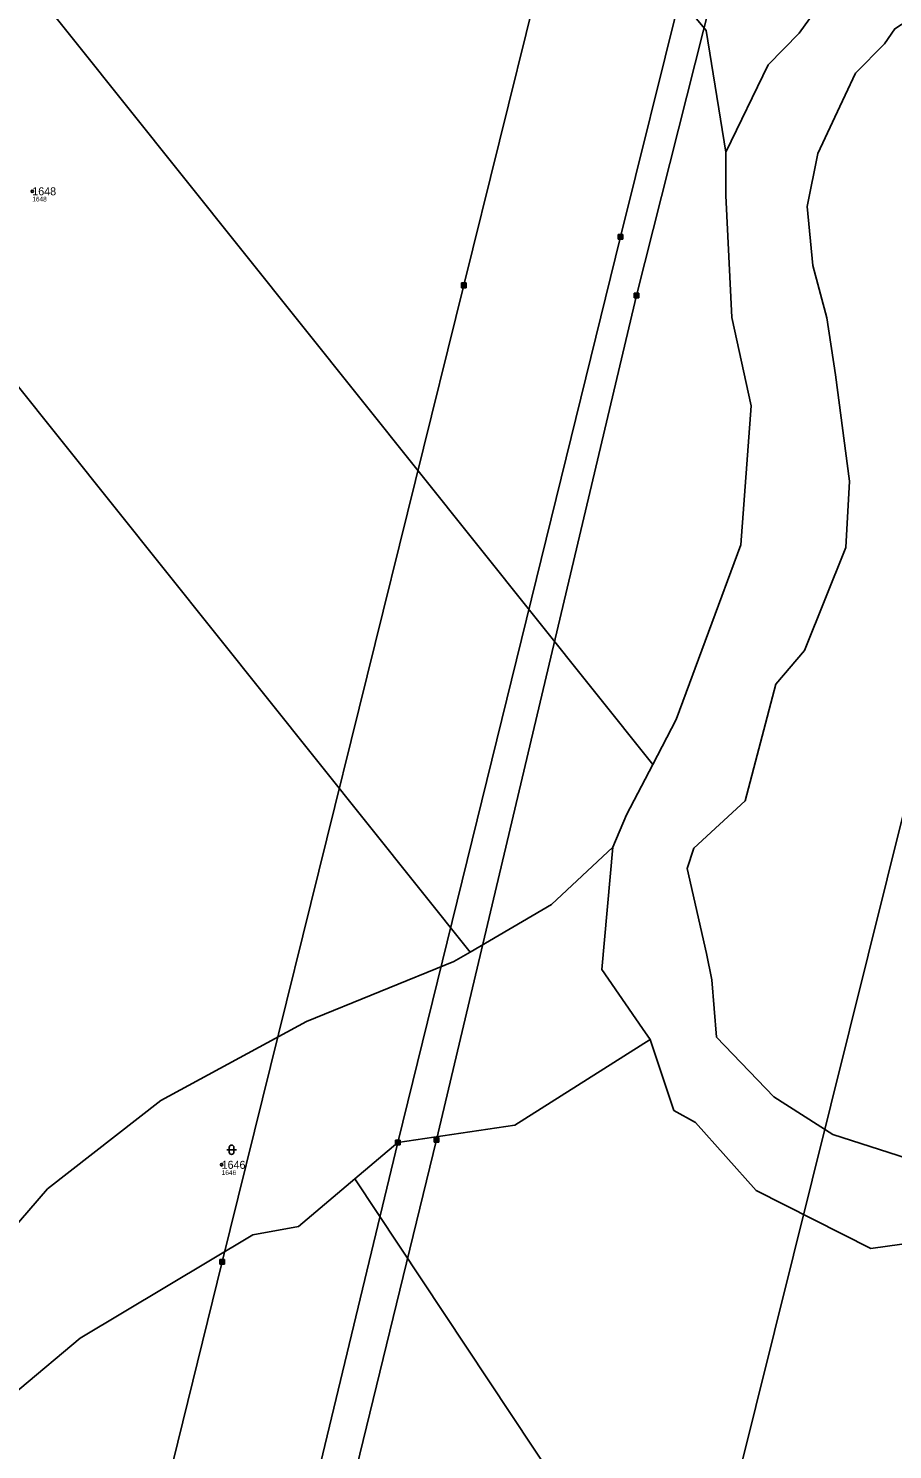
# Model space of a CAD drawing. Extents: x -770088 to -765625, y -1057899 to -1053934.
# Drawn here: x -769220.6 to -769037, y -1055799.7 to -1055497.8 of the extents above; entities that cross this region are included whole.
import ezdxf

# ---------------------------------------------------------------- set-up
doc = ezdxf.new("R2010")
doc.units = 0
for name, color, linetype in [('Definiční body', 7, 'Continuous'), ('Hranice parcel', 7, 'Continuous'), ('Parcelní čísla', 7, 'Continuous'), ('Polygon parcely', 7, 'Continuous'), ('Poz předměty', 7, 'Continuous'), ('Značky kultur', 7, 'Continuous')]:
    doc.layers.add(name, color=color, linetype=linetype)

msp = doc.modelspace()

# ---------------------------------------------------------------- linework, layer by layer
at = {"layer": 'Definiční body'}
for centre in [(-769219.75, -1055532.41), (-769179.52, -1055739.2)]:
    msp.add_circle(centre, 0.25, dxfattribs=at)
at = {"layer": 'Hranice parcel'}
for points in [[(-769087.9, -1055654.13), (-769199.99, -1055513.91), (-769312.07, -1055373.73)], [(-769126.73, -1055694.01), (-769245.82, -1055545.06), (-769364.9, -1055396.1)], [(-769072.42, -1055524.1), (-769076.62, -1055498.28), (-769090.6, -1055481.36), (-769114.56, -1055454.49), (-769134.24, -1055439.81), (-769164.01, -1055421.67)], [(-769072.42, -1055524.1), (-769063.43, -1055505.51), (-769056.8, -1055498.82), (-769053.74, -1055494.5), (-769044.28, -1055490.41), (-769038.37, -1055485.43)], [(-769033.8, -1055737.86), (-769049.67, -1055732.75), (-769062.2, -1055724.76), (-769074.38, -1055712.1), (-769075.36, -1055699.88), (-769076.48, -1055694.32), (-769080.64, -1055676.27), (-769079.19, -1055671.93), (-769068.33, -1055661.89), (-769061.79, -1055637.07), (-769055.71, -1055629.94), (-769046.92, -1055608.07), (-769046.13, -1055593.98), (-769049.13, -1055571.38), (-769050.97, -1055559.28), (-769053.91, -1055548.19), (-769055.13, -1055535.65), (-769052.83, -1055524.4), (-769048.18, -1055514.39), (-769047.06, -1055512.01), (-769044.85, -1055507.34), (-769038.69, -1055501.05), (-769036.53, -1055497.89)], [(-769087.9, -1055654.13), (-769082.93, -1055644.6), (-769069.24, -1055607.49), (-769066.99, -1055577.98), (-769071.13, -1055559.24), (-769072.43, -1055533.3), (-769072.42, -1055524.1)], [(-769096.43, -1055671.72), (-769093.52, -1055664.87), (-769087.9, -1055654.13)], [(-769096.43, -1055671.72), (-769109.46, -1055683.87), (-769126.73, -1055694.01)], [(-769088.45, -1055712.56), (-769090.08, -1055710.25), (-769098.74, -1055697.73), (-769096.43, -1055671.72)], [(-769126.73, -1055694.01), (-769130.16, -1055696.03), (-769161.46, -1055708.78), (-769192.45, -1055725.54), (-769216.51, -1055744.27), (-769238.19, -1055769.34), (-769246.18, -1055775.62)], [(-769088.45, -1055712.56), (-769117.2, -1055730.74), (-769142.07, -1055734.45), (-769151.2, -1055742.18)], [(-769005.59, -1055751.92), (-769041.59, -1055756.97), (-769065.99, -1055744.63), (-769078.87, -1055730.19), (-769083.48, -1055727.64), (-769088.45, -1055712.56)], [(-769151.2, -1055742.18), (-769163.18, -1055752.33), (-769172.92, -1055754.09), (-769209.55, -1055776.02), (-769235.31, -1055797.57), (-769242.96, -1055795), (-769254.9, -1055782.48), (-769246.18, -1055775.62)], [(-769037.43, -1055913.73), (-769094.32, -1055827.96), (-769151.2, -1055742.18)]]:
    msp.add_lwpolyline(points, dxfattribs=at)
at = {"layer": 'Polygon parcely'}
for points in [[(-769072.42, -1055524.1), (-769076.62, -1055498.28), (-769090.6, -1055481.36), (-769114.56, -1055454.49), (-769134.24, -1055439.81), (-769164.01, -1055421.67), (-769175.35, -1055399.36), (-769209.36, -1055332.47), (-769225.11, -1055338.3), (-769257.42, -1055350.08), (-769271.34, -1055355.68), (-769275.91, -1055357.46), (-769280.4, -1055359.43), (-769304.26, -1055370.47), (-769309.25, -1055372.65), (-769312.07, -1055373.73), (-769199.99, -1055513.91), (-769087.9, -1055654.13), (-769082.93, -1055644.6), (-769069.24, -1055607.49), (-769066.99, -1055577.98), (-769071.13, -1055559.24), (-769072.43, -1055533.3)], [(-769093.52, -1055664.87), (-769087.9, -1055654.13), (-769199.99, -1055513.91), (-769312.07, -1055373.73), (-769314.32, -1055374.6), (-769341.21, -1055384.26), (-769354.49, -1055389.99), (-769364.9, -1055396.1), (-769245.82, -1055545.06), (-769126.73, -1055694.01), (-769109.46, -1055683.87), (-769096.43, -1055671.72)], [(-769364.9, -1055396.1), (-769367, -1055397.33), (-769378.47, -1055406.13), (-769390.1, -1055415.59), (-769419.56, -1055441.23), (-769427.12, -1055448.67), (-769437.46, -1055459.55), (-769445.3, -1055468.67), (-769447.04, -1055471.57), (-769346.62, -1055623.59), (-769246.18, -1055775.62), (-769238.19, -1055769.34), (-769216.51, -1055744.27), (-769192.45, -1055725.54), (-769161.46, -1055708.78), (-769130.16, -1055696.03), (-769126.73, -1055694.01), (-769245.82, -1055545.06)], [(-769161.46, -1055708.78), (-769192.45, -1055725.54), (-769216.51, -1055744.27), (-769238.19, -1055769.34), (-769246.18, -1055775.62), (-769254.9, -1055782.48), (-769242.96, -1055795), (-769235.31, -1055797.57), (-769209.55, -1055776.02), (-769172.92, -1055754.09), (-769163.18, -1055752.33), (-769151.2, -1055742.18), (-769142.07, -1055734.45), (-769117.2, -1055730.74), (-769088.45, -1055712.56), (-769090.08, -1055710.25), (-769098.74, -1055697.73), (-769096.43, -1055671.72), (-769109.46, -1055683.87), (-769126.73, -1055694.01), (-769130.16, -1055696.03)], [(-768862.84, -1055997.45), (-768852.03, -1055983.5), (-768918.21, -1055883.67), (-769005.59, -1055751.92), (-769041.59, -1055756.97), (-769065.99, -1055744.63), (-769078.87, -1055730.19), (-769083.48, -1055727.64), (-769088.45, -1055712.56), (-769117.2, -1055730.74), (-769142.07, -1055734.45), (-769151.2, -1055742.18), (-769094.32, -1055827.96), (-769037.43, -1055913.73), (-769012.25, -1055897.04), (-768923.96, -1056030.32), (-768910.48, -1056022.79), (-768883.46, -1056011.27), (-768872.7, -1056004.05)]]:
    msp.add_lwpolyline(points, close=True, dxfattribs=at)
for points in [[(-769090.6, -1055481.36), (-769076.62, -1055498.28), (-769072.42, -1055524.1), (-769063.43, -1055505.51), (-769056.8, -1055498.82), (-769053.74, -1055494.5)], [(-769053.74, -1055494.5), (-769056.8, -1055498.82), (-769063.43, -1055505.51), (-769072.42, -1055524.1), (-769072.43, -1055533.3), (-769071.13, -1055559.24), (-769066.99, -1055577.98), (-769069.24, -1055607.49), (-769082.93, -1055644.6), (-769087.9, -1055654.13), (-769093.52, -1055664.87), (-769096.43, -1055671.72), (-769098.74, -1055697.73), (-769090.08, -1055710.25), (-769088.45, -1055712.56), (-769083.48, -1055727.64), (-769078.87, -1055730.19), (-769065.99, -1055744.63), (-769041.59, -1055756.97), (-769005.59, -1055751.92)], [(-769046.13, -1055593.98), (-769049.13, -1055571.38), (-769050.97, -1055559.28), (-769053.91, -1055548.19), (-769055.13, -1055535.65), (-769052.83, -1055524.4), (-769048.18, -1055514.39), (-769047.06, -1055512.01), (-769044.85, -1055507.34), (-769038.69, -1055501.05), (-769036.53, -1055497.89), (-769033.65, -1055496.09)], [(-769036.53, -1055497.89), (-769038.69, -1055501.05), (-769044.85, -1055507.34), (-769047.06, -1055512.01), (-769048.18, -1055514.39), (-769052.83, -1055524.4), (-769055.13, -1055535.65), (-769053.91, -1055548.19), (-769050.97, -1055559.28), (-769049.13, -1055571.38), (-769046.13, -1055593.98), (-769046.92, -1055608.07), (-769055.71, -1055629.94), (-769061.79, -1055637.07), (-769068.33, -1055661.89), (-769079.19, -1055671.93), (-769080.64, -1055676.27), (-769076.48, -1055694.32), (-769075.36, -1055699.88), (-769074.38, -1055712.1), (-769062.2, -1055724.76), (-769049.67, -1055732.75), (-769033.8, -1055737.86)], [(-769033.8, -1055737.86), (-769049.67, -1055732.75), (-769062.2, -1055724.76), (-769074.38, -1055712.1), (-769075.36, -1055699.88), (-769076.48, -1055694.32), (-769080.64, -1055676.27), (-769079.19, -1055671.93), (-769068.33, -1055661.89), (-769061.79, -1055637.07), (-769055.71, -1055629.94), (-769046.92, -1055608.07), (-769046.13, -1055593.98)], [(-769280.71, -1055838.93), (-769187.06, -1055980.71), (-769093.4, -1056122.46), (-769088.32, -1056115.74), (-769066.49, -1056100.69), (-769044.66, -1056090.83), (-769040.63, -1056089.29), (-769058.18, -1056060.83), (-768974.23, -1056009.05), (-769037.43, -1055913.73), (-769094.32, -1055827.96), (-769151.2, -1055742.18), (-769163.18, -1055752.33), (-769172.92, -1055754.09), (-769209.55, -1055776.02), (-769235.31, -1055797.57)]]:
    msp.add_lwpolyline(points, dxfattribs=at)
at = {"layer": 'Poz předměty'}
for p, q in [((-769080.15, -1055358.15), (-769128.07, -1055552.38)), ((-769094.78, -1055542.06), (-769050.12, -1055362.64)), ((-769042.81, -1055361.69), (-769091.37, -1055554.53)), ((-769142.07, -1055734.45), (-769094.78, -1055542.06)), ((-769095.28, -1055541.56), (-769094.28, -1055541.56)), ((-769095.28, -1055542.56), (-769095.28, -1055541.56)), ((-769095.28, -1055541.76), (-769094.28, -1055541.76)), ((-769095.28, -1055541.96), (-769094.28, -1055541.96)), ((-769095.28, -1055542.16), (-769094.28, -1055542.16)), ((-769095.08, -1055542.56), (-769095.08, -1055541.56)), ((-769094.88, -1055542.56), (-769094.88, -1055541.56)), ((-769094.68, -1055542.56), (-769094.68, -1055541.56)), ((-769094.48, -1055542.56), (-769094.48, -1055541.56)), ((-769094.28, -1055542.56), (-769094.28, -1055541.56)), ((-769095.28, -1055542.36), (-769094.28, -1055542.36)), ((-769095.28, -1055542.56), (-769094.28, -1055542.56)), ((-769128.07, -1055552.38), (-769179.39, -1055759.81)), ((-769128.57, -1055551.88), (-769127.57, -1055551.88)), ((-769128.57, -1055552.88), (-769128.57, -1055551.88)), ((-769128.57, -1055552.08), (-769127.57, -1055552.08)), ((-769128.57, -1055552.28), (-769127.57, -1055552.28)), ((-769128.57, -1055552.48), (-769127.57, -1055552.48)), ((-769128.57, -1055552.68), (-769127.57, -1055552.68)), ((-769128.57, -1055552.88), (-769127.57, -1055552.88)), ((-769128.37, -1055552.88), (-769128.37, -1055551.88)), ((-769128.17, -1055552.88), (-769128.17, -1055551.88)), ((-769127.97, -1055552.88), (-769127.97, -1055551.88)), ((-769127.77, -1055552.88), (-769127.77, -1055551.88)), ((-769127.57, -1055552.88), (-769127.57, -1055551.88)), ((-769091.87, -1055554.03), (-769090.87, -1055554.03)), ((-769091.87, -1055555.03), (-769091.87, -1055554.03)), ((-769091.87, -1055554.23), (-769090.87, -1055554.23)), ((-769091.67, -1055555.03), (-769091.67, -1055554.03)), ((-769091.47, -1055555.03), (-769091.47, -1055554.03)), ((-769091.27, -1055555.03), (-769091.27, -1055554.03)), ((-769091.07, -1055555.03), (-769091.07, -1055554.03)), ((-769090.87, -1055555.03), (-769090.87, -1055554.03)), ((-769091.37, -1055554.53), (-769133.9, -1055733.92)), ((-769091.87, -1055554.43), (-769090.87, -1055554.43)), ((-769091.87, -1055554.63), (-769090.87, -1055554.63)), ((-769091.87, -1055554.83), (-769090.87, -1055554.83)), ((-769091.87, -1055555.03), (-769090.87, -1055555.03)), ((-769098.14, -1055919.58), (-769012.24, -1055574.26)), ((-769179.01, -1055887.65), (-769142.07, -1055734.45)), ((-769133.9, -1055733.92), (-769171.39, -1055887.78)), ((-769142.57, -1055733.95), (-769141.57, -1055733.95)), ((-769142.57, -1055734.95), (-769142.57, -1055733.95)), ((-769142.57, -1055733.95), (-769141.57, -1055733.95)), ((-769142.57, -1055734.95), (-769142.57, -1055733.95)), ((-769142.57, -1055734.15), (-769141.57, -1055734.15)), ((-769142.57, -1055734.15), (-769141.57, -1055734.15)), ((-769142.57, -1055734.35), (-769141.57, -1055734.35)), ((-769142.57, -1055734.35), (-769141.57, -1055734.35)), ((-769142.57, -1055734.55), (-769141.57, -1055734.55)), ((-769142.57, -1055734.55), (-769141.57, -1055734.55)), ((-769142.57, -1055734.75), (-769141.57, -1055734.75)), ((-769142.57, -1055734.75), (-769141.57, -1055734.75)), ((-769142.57, -1055734.95), (-769141.57, -1055734.95)), ((-769142.57, -1055734.95), (-769141.57, -1055734.95)), ((-769142.37, -1055734.95), (-769142.37, -1055733.95)), ((-769142.37, -1055734.95), (-769142.37, -1055733.95)), ((-769142.17, -1055734.95), (-769142.17, -1055733.95)), ((-769142.17, -1055734.95), (-769142.17, -1055733.95)), ((-769141.97, -1055734.95), (-769141.97, -1055733.95)), ((-769141.97, -1055734.95), (-769141.97, -1055733.95)), ((-769141.77, -1055734.95), (-769141.77, -1055733.95)), ((-769141.77, -1055734.95), (-769141.77, -1055733.95)), ((-769141.57, -1055734.95), (-769141.57, -1055733.95)), ((-769141.57, -1055734.95), (-769141.57, -1055733.95)), ((-769134.4, -1055733.42), (-769133.4, -1055733.42)), ((-769134.4, -1055734.42), (-769134.4, -1055733.42)), ((-769134.4, -1055733.62), (-769133.4, -1055733.62)), ((-769134.4, -1055733.82), (-769133.4, -1055733.82)), ((-769134.4, -1055734.02), (-769133.4, -1055734.02)), ((-769134.4, -1055734.22), (-769133.4, -1055734.22)), ((-769134.4, -1055734.42), (-769133.4, -1055734.42)), ((-769134.2, -1055734.42), (-769134.2, -1055733.42)), ((-769134, -1055734.42), (-769134, -1055733.42)), ((-769133.8, -1055734.42), (-769133.8, -1055733.42)), ((-769133.6, -1055734.42), (-769133.6, -1055733.42)), ((-769133.4, -1055734.42), (-769133.4, -1055733.42)), ((-769179.89, -1055759.31), (-769178.89, -1055759.31)), ((-769179.89, -1055760.31), (-769179.89, -1055759.31)), ((-769179.89, -1055759.51), (-769178.89, -1055759.51)), ((-769179.69, -1055760.31), (-769179.69, -1055759.31)), ((-769179.49, -1055760.31), (-769179.49, -1055759.31)), ((-769179.29, -1055760.31), (-769179.29, -1055759.31)), ((-769179.09, -1055760.31), (-769179.09, -1055759.31)), ((-769178.89, -1055760.31), (-769178.89, -1055759.31)), ((-769179.39, -1055759.81), (-769213.45, -1055897.94)), ((-769179.89, -1055759.71), (-769178.89, -1055759.71)), ((-769179.89, -1055759.91), (-769178.89, -1055759.91)), ((-769179.89, -1055760.11), (-769178.89, -1055760.11)), ((-769179.89, -1055760.31), (-769178.89, -1055760.31))]:
    msp.add_line(p, q, dxfattribs=at)
at = {"layer": 'Značky kultur'}
for p, q in [((-769178.4, -1055736), (-769176.4, -1055736)), ((-769177.9, -1055735.5), (-769177.9, -1055736.5)), ((-769176.9, -1055736.5), (-769176.9, -1055735.5))]:
    msp.add_line(p, q, dxfattribs=at)
for centre, start, end in [((-769177.4, -1055735.5), 0, 180), ((-769177.4, -1055736.5), 180, 359.9879)]:
    msp.add_arc(centre, 0.5, start, end, dxfattribs=at)

# ---------------------------------------------------------------- texts
at = {"layer": 'Definiční body'}
for s, p in [('1648', (-769219.75, -1055534.57)), ('1646', (-769179.52, -1055741.36))]:
    msp.add_text(s, height=1, dxfattribs=at).set_placement(p)
at = {"layer": 'Parcelní čísla'}
for s, p in [('1648', (-769219.75, -1055533.26)), ('1646', (-769179.52, -1055740.05))]:
    msp.add_text(s, height=1.7, dxfattribs=at).set_placement(p)

doc.saveas('drawing.dxf')
